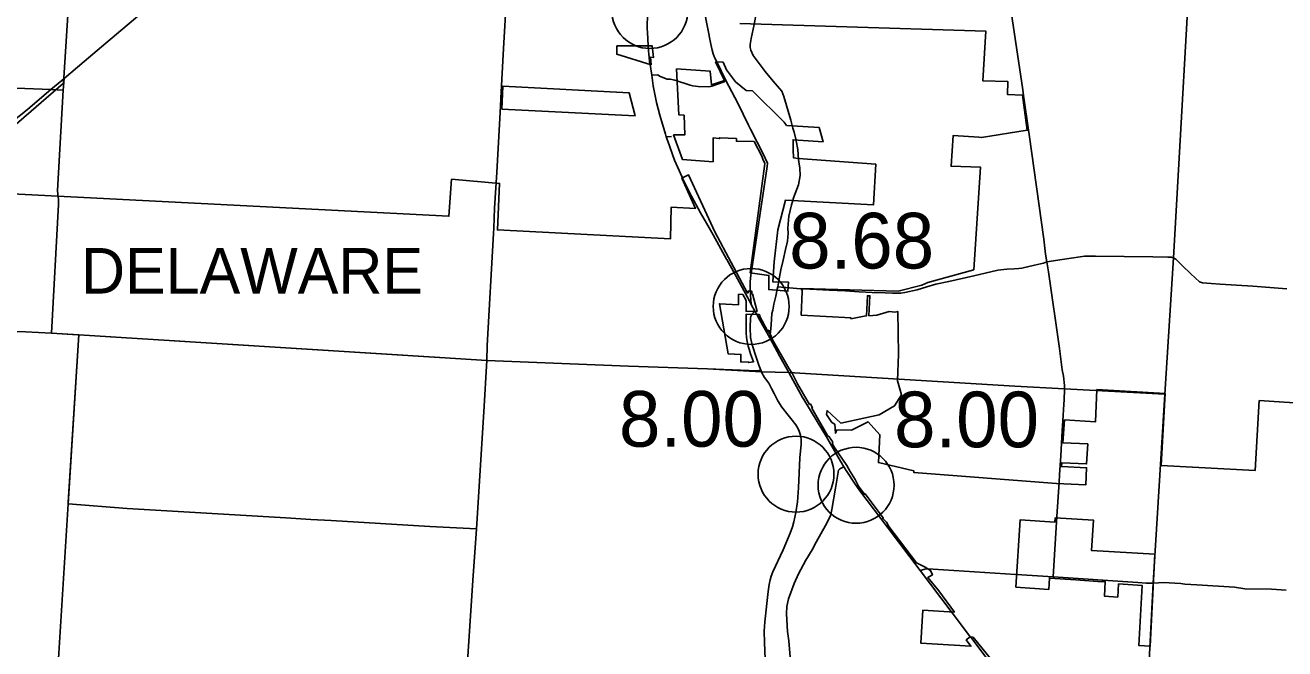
# Model space of a CAD drawing. Extents: x 1659811 to 1934326, y 644115 to 934867.
# Drawn here: x 1796897 to 1821771, y 815527 to 827850 of the extents above; entities that cross this region are included whole.
import ezdxf

# ---------------------------------------------------------------- set-up
doc = ezdxf.new("R2010")
doc.units = 0
for name, color, linetype in [('Default', 7, 'Continuous'), ('GM_X_City_Street', 7, 'Continuous'), ('GM_X_Corporation', 7, 'Continuous'), ('GM_X_County_Road', 7, 'Continuous'), ('GM_X_State_Route', 7, 'Continuous'), ('GM_X_Township', 7, 'Continuous'), ('GM_X_Township_Road', 7, 'Continuous'), ('GM_X_Township_Text', 7, 'Continuous'), ('GM_X_US_Route', 7, 'Continuous')]:
    doc.layers.add(name, color=color, linetype=linetype)

msp = doc.modelspace()

# ---------------------------------------------------------------- linework, layer by layer
at = {"layer": 'Default'}
for centre in [(1809233, 828140), (1811234, 822292), (1812119, 818978), (1813305, 818759)]:
    msp.add_circle(centre, 750, dxfattribs=at)
at = {"layer": 'GM_X_City_Street'}
for points in [[(1810506, 827220), (1810502, 827229), (1810482, 827281), (1810461, 827356), (1810438, 827474), (1810238, 828490), (1810225, 828549), (1810117, 829066), (1810105, 829126), (1810080, 829357), (1810068, 829471), (1810135, 830154), (1810144, 830257), (1810215, 830861), (1810235, 831013), (1810251, 831109), (1810267, 831292), (1810283, 831379)], [(1806208, 824940), (1806284, 826252), (1806292, 826406), (1806341, 827386), (1806384, 828059), (1806393, 828209), (1806439, 829079), (1806485, 829730)], [(1811339, 828131), (1811336, 828114), (1811291, 827864), (1811232, 827586), (1811211, 827467), (1811213, 827409), (1811226, 827353), (1811276, 827254), (1811353, 827144), (1811508, 826935), (1811666, 826747), (1811796, 826596), (1811839, 826549), (1811877, 826439), (1812017, 825974), (1812059, 825816)], [(1809272, 826861), (1809388, 826870), (1809425, 826840), (1809572, 826785), (1809634, 826782), (1809723, 826766), (1809774, 826750)], [(1797542, 824510), (1797538, 824584), (1797648, 826566), (1797666, 826798)], [(1809554, 825645), (1809661, 825653)], [(1812124, 825562), (1812156, 825394), (1812169, 825198)], [(1812067, 824435), (1812027, 824300), (1811979, 824075), (1811956, 823838), (1811961, 823737), (1811950, 823584), (1811912, 823418), (1811863, 823209), (1811821, 823014), (1811788, 822838)], [(1811218, 822539), (1811212, 822624), (1811214, 822783), (1811229, 822907)], [(1811748, 822631), (1811720, 822495), (1811680, 822334), (1811660, 822220), (1811644, 822150), (1811628, 821928), (1811606, 821726)], [(1812232, 822643), (1812134, 822648), (1811916, 822664)], [(1817270, 818144), (1817313, 818821)], [(1814830, 817099), (1816459, 816996)], [(1818869, 816837), (1819032, 816826), (1819169, 816826), (1819183, 816827)], [(1819183, 816827), (1819368, 816835), (1819716, 816815), (1819794, 816805), (1820031, 816793), (1820776, 816743), (1820982, 816713), (1821507, 816705), (1821800, 816689)]]:
    msp.add_lwpolyline(points, dxfattribs=at)
at = {"layer": 'GM_X_Corporation'}
for points in [[(1796676, 825855), (1797651, 826702), (1797775, 828578), (1798334, 828546), (1798442, 830097), (1796442, 830397)], [(1811009, 827882), (1815869, 827729), (1815809, 826748), (1816301, 826739), (1816293, 826483), (1816593, 826467), (1816684, 825773), (1815779, 825630), (1815726, 825640), (1815222, 825670), (1815180, 825063), (1815759, 825045), (1815628, 823017), (1814722, 822767), (1814602, 822713), (1814135, 822592), (1812230, 822645), (1812230, 822615), (1812238, 822614), (1812238, 822584), (1812222, 822121), (1813205, 822069), (1813204, 822049), (1813466, 822100), (1813508, 822104), (1813529, 822505), (1813579, 822502), (1813558, 822108), (1813717, 822121), (1813958, 822191), (1814077, 822182), (1814129, 822194), (1814144, 821346), (1814126, 820821), (1814199, 820548), (1814067, 820328), (1813758, 820150), (1813004, 819989), (1812733, 820233), (1812719, 820154), (1812829, 819996), (1812884, 819964), (1812897, 819788), (1812927, 819853), (1813214, 819848), (1813547, 820011), (1813776, 819756), (1813747, 819206), (1814444, 819045), (1814443, 819012), (1817265, 818792), (1817839, 818766), (1817858, 819105), (1817359, 819129), (1817368, 819200), (1817858, 819180), (1817881, 819577), (1817386, 819598), (1817424, 820049), (1818033, 820014), (1818062, 820649), (1819407, 820569), (1819331, 819147), (1821186, 819052), (1821268, 820431), (1822355, 820361)], [(1816155, 815095), (1815617, 815760), (1815561, 815764), (1815479, 815702), (1815572, 815578), (1814586, 815636), (1814625, 816291), (1815246, 816252), (1814939, 816670), (1814720, 816934), (1814753, 816955), (1814811, 816988), (1814776, 817076), (1814667, 817139), (1814496, 817226), (1813955, 817945), (1813903, 818031), (1813839, 818093), (1813831, 818102), (1813843, 818112), (1813482, 818591), (1813470, 818581), (1813351, 818740), (1813288, 818875), (1813189, 819034), (1813124, 819146), (1812881, 819505), (1812836, 819583), (1812849, 819591), (1812841, 819604), (1812840, 819626), (1812822, 819647), (1812774, 819718), (1812742, 819743), (1812429, 820284), (1812442, 820292), (1812415, 820338), (1812417, 820354), (1812400, 820364), (1812387, 820356), (1812151, 820764), (1812047, 820960), (1811983, 821059), (1811619, 821689), (1811632, 821697), (1811579, 821781), (1811582, 821822), (1811562, 821811), (1811560, 821797), (1811397, 822105), (1811403, 822125), (1811382, 822132), (1811133, 822137), (1811133, 821868), (1811134, 821801), (1811137, 821758), (1811143, 821693), (1811151, 821634), (1811163, 821568), (1811177, 821507), (1811194, 821445), (1811208, 821399), (1811222, 821359), (1811281, 821198), (1811184, 821182), (1811183, 821194), (1811026, 821197), (1811031, 821344), (1810779, 821357), (1810605, 822346), (1810980, 822327), (1810984, 822534), (1811067, 822528), (1811119, 822437), (1811132, 822394), (1811132, 822197), (1811349, 822193), (1811259, 822541), (1811249, 822540), (1811248, 822594), (1811168, 822593), (1811175, 822563), (1811162, 822555), (1810518, 823765), (1809997, 824891), (1809861, 824827), (1810131, 824227), (1809651, 824252), (1809640, 823625), (1806224, 823803), (1806265, 824722), (1805316, 824805), (1805265, 824074), (1796641, 824518)]]:
    msp.add_lwpolyline(points, dxfattribs=at)
for points in [[(1808579, 827440), (1808580, 827277), (1809256, 827069), (1809243, 827216), (1809303, 827211), (1809278, 827445)], [(1810680, 827120), (1810555, 827125), (1810531, 827123), (1810705, 826759), (1810448, 826674), (1810424, 826940), (1809760, 826986), (1809802, 826080), (1809910, 826070), (1809921, 825683), (1809702, 825683), (1809880, 825193), (1810482, 825151), (1810482, 825622), (1810610, 825608), (1810614, 825626), (1810943, 825609), (1810942, 825555), (1811292, 825549), (1811441, 825259), (1811467, 825200), (1811504, 825116), (1811497, 825064), (1811212, 822957), (1811584, 822905), (1811579, 822626), (1811958, 822592), (1811972, 822769), (1811662, 822777), (1811687, 823176), (1811759, 823803), (1811913, 824395), (1813652, 824301), (1813695, 825106), (1812168, 825213), (1812072, 825227), (1812064, 825391), (1812060, 825586), (1812655, 825545), (1812574, 825827), (1811933, 825865), (1811884, 825933), (1811257, 826553), (1811133, 826557), (1810925, 826731), (1810749, 826965)], [(1806310, 826192), (1808940, 826058), (1808827, 826510), (1806327, 826644)], [(1816458, 816743), (1817110, 816700), (1817124, 816923), (1817642, 816889), (1818164, 816853), (1818164, 816858), (1818165, 816858), (1818225, 816854), (1818211, 816566), (1818471, 816549), (1818489, 816810), (1818956, 816777), (1818886, 815593), (1819113, 815579), (1819207, 817399), (1817955, 817469), (1817994, 818067), (1817238, 818118), (1817233, 818032), (1816544, 818075)]]:
    msp.add_lwpolyline(points, close=True, dxfattribs=at)
at = {"layer": 'GM_X_County_Road'}
for points in [[(1815650, 832818), (1815681, 832754), (1815696, 832701), (1815707, 832636), (1815724, 832514), (1815839, 831685), (1815910, 831182), (1815924, 831087), (1815997, 830585), (1816596, 826570), (1816611, 826462)], [(1810530, 827173), (1810506, 827220)], [(1811229, 822907), (1811238, 822991), (1811547, 825057), (1811556, 825124), (1811513, 825220), (1811486, 825280), (1811221, 825797), (1811181, 825876), (1810967, 826310), (1810735, 826755), (1810555, 827125), (1810530, 827173)], [(1816611, 826462), (1816709, 825776), (1816721, 825692)], [(1816721, 825692), (1817014, 823620), (1817048, 823324), (1817073, 823174), (1817376, 823219), (1817730, 823275), (1817816, 823287), (1818034, 823286), (1819167, 823275), (1819464, 823265), (1819525, 823263), (1819568, 823254)], [(1806145, 823736), (1806150, 823836), (1806167, 824235), (1806208, 824940)], [(1806012, 821223), (1806020, 821521), (1806145, 823736)], [(1819568, 823254), (1819571, 823253), (1819619, 823227), (1819753, 823095), (1819916, 822937), (1820089, 822781), (1820144, 822756), (1820314, 822745), (1820495, 822735), (1821138, 822696), (1821809, 822641)], [(1811226, 822434), (1811220, 822504), (1811218, 822539)], [(1811235, 822329), (1811226, 822434)], [(1805585, 814578), (1805737, 816876), (1805812, 817899), (1805957, 820207), (1806012, 821223)], [(1814573, 817073), (1814690, 817108), (1814830, 817099)], [(1816459, 816996), (1816476, 816995), (1817194, 816947), (1818869, 816837)]]:
    msp.add_lwpolyline(points, dxfattribs=at)
at = {"layer": 'GM_X_State_Route'}
for points in [[(1811447, 820981), (1811439, 820998), (1811426, 821030), (1811387, 821129), (1811315, 821347), (1811248, 821559), (1811221, 821676), (1811215, 821879), (1811220, 822066), (1811226, 822091)], [(1811226, 822091), (1811226, 822093), (1811237, 822121), (1811244, 822133)], [(1811244, 822133), (1811248, 822139), (1811271, 822169), (1811307, 822197)], [(1811513, 815320), (1811494, 815653), (1811493, 815874), (1811500, 816058), (1811569, 816658), (1811588, 816798), (1811608, 816893), (1811627, 816965), (1811662, 817048), (1811862, 817482), (1812003, 817815), (1812048, 817938), (1812078, 818035), (1812115, 818218), (1812145, 818431), (1812171, 818711), (1812195, 819301), (1812222, 819571), (1812222, 819672), (1812205, 819749), (1812182, 819828), (1812152, 819889), (1812117, 819951), (1812041, 820044), (1811961, 820146), (1811840, 820303), (1811759, 820430), (1811689, 820570), (1811636, 820673), (1811584, 820775), (1811498, 820885), (1811447, 820981)]]:
    msp.add_lwpolyline(points, dxfattribs=at)
at = {"layer": 'GM_X_Township'}
for points in [[(1818966, 812859), (1819169, 816826), (1819403, 820562), (1819571, 823253), (1819973, 830336), (1820000, 830812), (1820182, 834021), (1820873, 833984), (1824840, 833781), (1824931, 833776), (1825545, 833759), (1825602, 833752), (1827748, 833636), (1831529, 833453), (1832327, 833414), (1835297, 833263), (1838313, 833094)], [(1795858, 826641), (1797406, 826576), (1797648, 826566), (1797538, 824584), (1797542, 824510), (1797556, 824405), (1797555, 824304), (1797417, 821763), (1797959, 821729), (1797746, 818394), (1797534, 815021)], [(1797959, 821729), (1805087, 821285), (1806012, 821223), (1808814, 821113), (1810371, 821058), (1811439, 820998), (1811977, 820984), (1816437, 820719), (1817422, 820661), (1819403, 820562)]]:
    msp.add_lwpolyline(points, dxfattribs=at)
at = {"layer": 'GM_X_Township_Road'}
for points in [[(1809774, 826750), (1809808, 826739), (1809950, 826691), (1810029, 826662), (1810079, 826649), (1810185, 826637), (1810382, 826632), (1810424, 826636), (1810455, 826644), (1810697, 826732), (1810735, 826755)], [(1812059, 825816), (1812082, 825733), (1812117, 825600), (1812124, 825562)], [(1812169, 825198), (1812173, 825150), (1812194, 825026), (1812201, 824882), (1812171, 824694), (1812069, 824441), (1812067, 824435)], [(1797542, 824510), (1797556, 824405), (1797555, 824304), (1797417, 821763)], [(1817073, 823174), (1817003, 823145), (1816831, 823109), (1816579, 823050), (1816518, 823043), (1816429, 823038), (1816279, 823027), (1816104, 823009), (1815633, 822894), (1815134, 822786), (1814883, 822730), (1814700, 822678), (1814511, 822622), (1814269, 822570), (1814184, 822554), (1814027, 822554), (1813877, 822560), (1813626, 822567), (1813365, 822580), (1813087, 822600), (1812773, 822614), (1812270, 822641), (1812232, 822643)], [(1817422, 820643), (1817422, 820661), (1817420, 820732), (1817398, 820917), (1817377, 821042), (1817319, 821461), (1817102, 822974), (1817073, 823174)], [(1811788, 822838), (1811759, 822683), (1811748, 822631)], [(1811916, 822664), (1811901, 822665), (1811759, 822683)], [(1792562, 822063), (1793900, 821979), (1795708, 821807), (1796906, 821790), (1797417, 821763)], [(1797417, 821763), (1797934, 821731)], [(1797959, 821729), (1797748, 818428)], [(1797934, 821731), (1797959, 821729), (1805080, 821285)], [(1811606, 821726), (1811600, 821672)], [(1805080, 821285), (1805087, 821285), (1806012, 821223)], [(1806012, 821223), (1806012, 821223), (1808814, 821113), (1810371, 821058), (1811348, 821023), (1811426, 821030)], [(1817313, 818821), (1817322, 818966), (1817346, 819339), (1817376, 819835), (1817397, 820137), (1817400, 820253), (1817417, 820451), (1817422, 820643)], [(1812001, 815365), (1811975, 815685), (1811950, 815872), (1811933, 816216), (1811939, 816364), (1811969, 816517), (1812081, 816818), (1812169, 817011), (1812315, 817277), (1812437, 817486), (1812517, 817636), (1812610, 817797), (1812701, 817964), (1812797, 818152), (1812824, 818279), (1812897, 818699), (1812958, 819056), (1812980, 819079), (1812998, 819090), (1813066, 819123)], [(1797748, 818428), (1797746, 818394), (1798913, 818302), (1802044, 818116), (1802541, 818082), (1802940, 818062), (1804889, 817941), (1805812, 817899)], [(1817194, 816947), (1817270, 818144)]]:
    msp.add_lwpolyline(points, dxfattribs=at)
at = {"layer": 'GM_X_US_Route'}
for points in [[(1797621, 826760), (1797666, 826798), (1798064, 827135), (1798491, 827497), (1799248, 828136), (1799732, 828551), (1800024, 828792), (1800425, 829142)], [(1809185, 827707), (1809181, 827785), (1809185, 828089), (1809185, 828132)], [(1809214, 827282), (1809209, 827339), (1809200, 827447), (1809185, 827707)], [(1809236, 827071), (1809235, 827075), (1809220, 827214), (1809214, 827282)], [(1809539, 825695), (1809427, 826070), (1809364, 826320), (1809297, 826652), (1809272, 826861), (1809236, 827071)], [(1796695, 825983), (1796802, 826075), (1796947, 826193), (1797406, 826576), (1797621, 826760)], [(1809871, 824842), (1809868, 824846), (1809721, 825180), (1809589, 825557), (1809554, 825645), (1809539, 825695)], [(1810349, 823936), (1810231, 824145), (1810052, 824472), (1809871, 824842)], [(1810745, 823229), (1810480, 823705), (1810349, 823936)], [(1811356, 822110), (1811307, 822197), (1811235, 822329), (1811210, 822389), (1810886, 822980), (1810752, 823218), (1810745, 823229)], [(1811380, 822066), (1811356, 822110)], [(1812274, 820456), (1812250, 820496), (1811977, 820984), (1811799, 821302), (1811600, 821672), (1811380, 822066)], [(1814573, 817073), (1813939, 817914), (1813382, 818649), (1813272, 818802), (1813124, 819034), (1813066, 819123), (1812906, 819393), (1812721, 819714), (1812534, 820020), (1812274, 820456)], [(1815183, 816265), (1814573, 817073)], [(1815247, 816180), (1815183, 816265)], [(1815568, 815755), (1815561, 815764), (1815247, 816180)], [(1818772, 810948), (1818759, 811018), (1818704, 811246), (1818662, 811380), (1818602, 811532), (1818561, 811618), (1818501, 811720), (1818431, 811839), (1818397, 811882), (1818191, 812181), (1818168, 812215), (1817777, 812779), (1817339, 813398), (1816925, 813961), (1816128, 815013), (1815568, 815755)]]:
    msp.add_lwpolyline(points, dxfattribs=at)

# ---------------------------------------------------------------- texts
at = {"layer": 'Default'}
for s, p in [('8.68', (1811984, 823042)), ('8.00', (1808623, 819521)), ('8.00', (1814055, 819509))]:
    msp.add_text(s, height=1100, dxfattribs=at).set_placement(p)
at = {"layer": 'GM_X_Township_Text'}
msp.add_text('DELAWARE', height=900, rotation=0, dxfattribs=at).set_placement((1798000, 822547))

doc.saveas('drawing.dxf')
